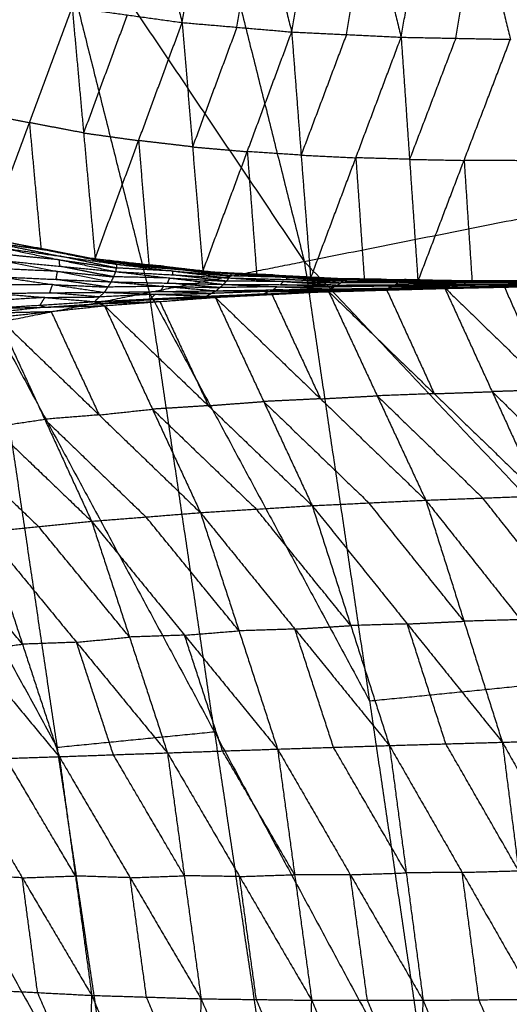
# Model space of a CAD drawing. Header units: millimetres. Extents: x -106 to 110, y -96 to 120.
# Tile 921 of 1020: x 90.42 to 95.46, y 22.5 to 32.65. Entities that reach past the tile are written whole.
import ezdxf

# ---------------------------------------------------------------- set-up
doc = ezdxf.new("R2010")
doc.units = ezdxf.units.MM
doc.header["$MEASUREMENT"] = 0
doc.layers.add('Default', color=7, linetype='Continuous', true_color=0x000000)

msp = doc.modelspace()

# ---------------------------------------------------------------- linework, layer by layer
at = {"layer": 'Default'}
for points in [[(91.124, 39.046, 9.117), (92.237, 34.604, 9.117), (93.35, 30.162, 9.117)], [(91.124, 39.046, 9.117), (95.484, 35.25, 10.567), (99.844, 31.454, 12.017)], [(88.005, 38.099, 7.944), (90.677, 34.131, 8.53), (93.35, 30.162, 9.117)], [(91.402, 35.306, 3.211), (91.746, 33.965, 3.704), (92.091, 32.625, 4.196)], [(92.091, 32.625, 4.196), (92.316, 33.92, 3.867), (92.54, 35.214, 3.538)], [(92.54, 35.214, 3.538), (92.88, 33.871, 4.054), (93.22, 32.528, 4.571)], [(93.22, 32.528, 4.571), (93.448, 33.844, 4.239), (93.676, 35.16, 3.907)], [(93.676, 35.16, 3.907), (94.012, 33.817, 4.442), (94.348, 32.474, 4.978)], [(94.348, 32.474, 4.978), (94.581, 33.805, 4.647), (94.814, 35.135, 4.316)], [(94.814, 35.135, 4.316), (95.144, 33.793, 4.866), (95.474, 32.452, 5.415)], [(90.677, 34.131, 8.53), (91.214, 31.987, 8.53), (91.751, 29.844, 8.53)], [(92.655, 32.577, 4.384), (92.768, 33.224, 4.219), (92.88, 33.871, 4.054)], [(93.784, 32.501, 4.774), (93.898, 33.159, 4.608), (94.012, 33.817, 4.442)], [(94.911, 32.463, 5.197), (95.027, 33.128, 5.031), (95.144, 33.793, 4.866)], [(90.076, 30.404, 5.191), (90.516, 31.593, 4.523), (90.957, 32.782, 3.856)], [(90.957, 32.782, 3.856), (91.075, 31.487, 4.712), (91.193, 30.191, 5.569)], [(90.957, 32.782, 3.856), (91.524, 32.704, 4.026), (92.091, 32.625, 4.196)], [(91.524, 32.704, 4.026), (91.299, 32.095, 4.369), (91.075, 31.487, 4.712)], [(91.193, 30.191, 5.569), (91.642, 31.408, 4.883), (92.091, 32.625, 4.196)], [(92.091, 32.625, 4.196), (92.198, 31.343, 5.082), (92.304, 30.06, 5.967)], [(92.091, 32.625, 4.196), (92.655, 32.577, 4.384), (93.22, 32.528, 4.571)], [(92.655, 32.577, 4.384), (92.426, 31.96, 4.733), (92.198, 31.343, 5.082)], [(92.304, 30.06, 5.967), (92.762, 31.294, 5.269), (93.22, 32.528, 4.571)], [(93.22, 32.528, 4.571), (93.317, 31.258, 5.479), (93.415, 29.988, 6.387)], [(93.22, 32.528, 4.571), (93.784, 32.501, 4.774), (94.348, 32.474, 4.978)], [(93.784, 32.501, 4.774), (93.551, 31.88, 5.127), (93.317, 31.258, 5.479)], [(93.415, 29.988, 6.387), (93.881, 31.231, 5.683), (94.348, 32.474, 4.978)], [(94.348, 32.474, 4.978), (94.435, 31.215, 5.903), (94.521, 29.957, 6.828)], [(94.348, 32.474, 4.978), (94.911, 32.463, 5.197), (95.474, 32.452, 5.415)], [(94.911, 32.463, 5.197), (94.673, 31.839, 5.55), (94.435, 31.215, 5.903)], [(94.521, 29.957, 6.828), (94.997, 31.204, 6.122), (95.474, 32.452, 5.415)], [(89.95, 31.707, 4.371), (90.233, 31.65, 4.447), (90.516, 31.593, 4.523)], [(90.516, 31.593, 4.523), (90.576, 30.945, 4.951), (90.635, 30.298, 5.38)], [(91.075, 31.487, 4.712), (90.796, 31.54, 4.618), (90.516, 31.593, 4.523)], [(91.075, 31.487, 4.712), (91.358, 31.448, 4.797), (91.642, 31.408, 4.883)], [(91.642, 31.408, 4.883), (91.695, 30.767, 5.325), (91.748, 30.126, 5.768)], [(92.198, 31.343, 5.082), (91.92, 31.376, 4.982), (91.642, 31.408, 4.883)], [(93.35, 30.162, 9.117), (96.597, 30.808, 10.567), (99.844, 31.454, 12.017)], [(92.198, 31.343, 5.082), (92.48, 31.319, 5.175), (92.762, 31.294, 5.269)], [(92.762, 31.294, 5.269), (92.811, 30.659, 5.723), (92.859, 30.024, 6.177)], [(93.317, 31.258, 5.479), (93.04, 31.276, 5.374), (92.762, 31.294, 5.269)], [(93.317, 31.258, 5.479), (93.599, 31.245, 5.581), (93.881, 31.231, 5.683)], [(93.881, 31.231, 5.683), (93.925, 30.602, 6.145), (93.968, 29.972, 6.608)], [(94.435, 31.215, 5.903), (94.158, 31.223, 5.793), (93.881, 31.231, 5.683)], [(94.435, 31.215, 5.903), (94.716, 31.21, 6.012), (94.997, 31.204, 6.122)], [(94.997, 31.204, 6.122), (95.038, 30.579, 6.592), (95.079, 29.954, 7.062)], [(95.555, 31.201, 6.355), (95.276, 31.203, 6.239), (94.997, 31.204, 6.122)], [(90.076, 30.404, 5.191), (90.635, 30.298, 5.38), (91.193, 30.191, 5.569)], [(90.076, 30.404, 5.191), (90.748, 30.269, 5.368), (91.42, 30.133, 5.545)], [(90.159, 30.353, 5.137), (90.494, 30.285, 5.225), (90.83, 30.217, 5.314)], [(90.748, 30.269, 5.368), (90.453, 30.311, 5.252), (90.159, 30.353, 5.137)], [(90.241, 30.301, 5.083), (90.824, 30.179, 5.277), (91.408, 30.057, 5.472)], [(90.241, 30.301, 5.083), (90.83, 30.217, 5.314), (91.42, 30.133, 5.545)], [(90.635, 30.298, 5.38), (90.691, 30.283, 5.374), (90.748, 30.269, 5.368)], [(90.748, 30.269, 5.368), (91.027, 30.216, 5.462), (91.306, 30.162, 5.557)], [(90.152, 29.526, 7.944), (91.751, 29.844, 8.53), (93.35, 30.162, 9.117)], [(90.824, 30.179, 5.277), (90.535, 30.207, 5.155), (90.246, 30.235, 5.033)], [(90.252, 30.169, 4.983), (90.806, 30.06, 5.211), (91.361, 29.952, 5.439)], [(90.252, 30.169, 4.983), (90.83, 30.113, 5.227), (91.408, 30.057, 5.472)], [(90.83, 30.113, 5.227), (90.827, 30.146, 5.252), (90.824, 30.179, 5.277)], [(90.824, 30.179, 5.277), (91.119, 30.137, 5.393), (91.414, 30.095, 5.508)], [(91.414, 30.095, 5.508), (91.122, 30.156, 5.411), (90.83, 30.217, 5.314)], [(91.193, 30.191, 5.569), (91.306, 30.162, 5.557), (91.42, 30.133, 5.545)], [(91.193, 30.191, 5.569), (91.748, 30.126, 5.768), (92.304, 30.06, 5.967)], [(91.193, 30.191, 5.569), (91.898, 30.113, 5.792), (92.602, 30.034, 6.015)], [(91.306, 30.162, 5.557), (91.659, 30.123, 5.668), (92.011, 30.084, 5.78)], [(91.898, 30.113, 5.792), (91.602, 30.138, 5.674), (91.306, 30.162, 5.557)], [(93.35, 30.162, 9.117), (94.022, 25.632, 9.117), (94.693, 21.103, 9.117)], [(93.35, 30.162, 9.117), (97.316, 25.957, 10.567), (101.283, 21.752, 12.017)], [(90.806, 30.06, 5.211), (90.521, 30.073, 5.087), (90.237, 30.086, 4.963)], [(90.791, 29.977, 5.191), (90.799, 30.019, 5.201), (90.806, 30.06, 5.211)], [(90.806, 30.06, 5.211), (91.095, 30.032, 5.333), (91.384, 30.004, 5.455)], [(91.384, 30.004, 5.455), (91.107, 30.058, 5.341), (90.83, 30.113, 5.227)], [(91.361, 29.952, 5.439), (91.384, 30.004, 5.455), (91.408, 30.057, 5.472)], [(91.408, 30.057, 5.472), (91.414, 30.095, 5.508), (91.42, 30.133, 5.545)], [(91.408, 30.057, 5.472), (91.963, 29.991, 5.701), (92.518, 29.926, 5.93)], [(91.408, 30.057, 5.472), (91.992, 30.024, 5.716), (92.575, 29.992, 5.96)], [(91.997, 30.063, 5.752), (91.706, 30.079, 5.63), (91.414, 30.095, 5.508)], [(91.42, 30.133, 5.545), (91.997, 30.063, 5.752), (92.575, 29.992, 5.96)], [(91.42, 30.133, 5.545), (92.011, 30.084, 5.78), (92.602, 30.034, 6.015)], [(91.748, 30.126, 5.768), (91.823, 30.119, 5.78), (91.898, 30.113, 5.792)], [(91.898, 30.113, 5.792), (92.175, 30.08, 5.891), (92.453, 30.047, 5.991)], [(91.992, 30.024, 5.716), (91.994, 30.044, 5.734), (91.997, 30.063, 5.752)], [(91.997, 30.063, 5.752), (92.293, 30.038, 5.87), (92.589, 30.013, 5.987)], [(92.589, 30.013, 5.987), (92.3, 30.049, 5.884), (92.011, 30.084, 5.78)], [(92.304, 30.06, 5.967), (92.453, 30.047, 5.991), (92.602, 30.034, 6.015)], [(92.304, 30.06, 5.967), (92.859, 30.024, 6.177), (93.415, 29.988, 6.387)], [(92.304, 30.06, 5.967), (93.045, 30.022, 6.232), (93.786, 29.984, 6.496)], [(92.453, 30.047, 5.991), (92.824, 30.028, 6.123), (93.194, 30.009, 6.256)], [(93.045, 30.022, 6.232), (92.749, 30.035, 6.111), (92.453, 30.047, 5.991)], [(90.222, 30.003, 4.944), (90.755, 29.924, 5.184), (91.289, 29.844, 5.424)], [(90.222, 30.003, 4.944), (90.791, 29.977, 5.191), (91.361, 29.952, 5.439)], [(91.325, 29.898, 5.431), (91.058, 29.938, 5.311), (90.791, 29.977, 5.191)], [(91.289, 29.844, 5.424), (91.325, 29.898, 5.431), (91.361, 29.952, 5.439)], [(91.361, 29.952, 5.439), (91.901, 29.906, 5.673), (92.441, 29.86, 5.908)], [(91.361, 29.952, 5.439), (91.94, 29.939, 5.684), (92.518, 29.926, 5.93)], [(91.963, 29.991, 5.701), (91.674, 29.998, 5.578), (91.384, 30.004, 5.455)], [(91.94, 29.939, 5.684), (91.951, 29.965, 5.693), (91.963, 29.991, 5.701)], [(91.963, 29.991, 5.701), (92.255, 29.975, 5.823), (92.547, 29.959, 5.945)], [(92.547, 29.959, 5.945), (92.269, 29.992, 5.831), (91.992, 30.024, 5.716)], [(92.518, 29.926, 5.93), (92.547, 29.959, 5.945), (92.575, 29.992, 5.96)], [(93.134, 29.956, 6.193), (92.84, 29.957, 6.069), (92.547, 29.959, 5.945)], [(92.575, 29.992, 5.96), (92.589, 30.013, 5.987), (92.602, 30.034, 6.015)], [(92.575, 29.992, 5.96), (93.134, 29.956, 6.193), (93.692, 29.919, 6.427)], [(92.575, 29.992, 5.96), (93.163, 29.977, 6.207), (93.752, 29.961, 6.454)], [(93.177, 29.998, 6.234), (92.883, 30.006, 6.111), (92.589, 30.013, 5.987)], [(92.602, 30.034, 6.015), (93.177, 29.998, 6.234), (93.752, 29.961, 6.454)], [(92.602, 30.034, 6.015), (93.194, 30.009, 6.256), (93.786, 29.984, 6.496)], [(92.859, 30.024, 6.177), (92.952, 30.023, 6.204), (93.045, 30.022, 6.232)], [(93.045, 30.022, 6.232), (93.323, 30.004, 6.337), (93.6, 29.986, 6.442)], [(93.105, 29.923, 6.179), (93.119, 29.939, 6.186), (93.134, 29.956, 6.193)], [(93.134, 29.956, 6.193), (93.428, 29.948, 6.317), (93.722, 29.94, 6.44)], [(93.163, 29.977, 6.207), (93.17, 29.987, 6.221), (93.177, 29.998, 6.234)], [(93.722, 29.94, 6.44), (93.443, 29.959, 6.324), (93.163, 29.977, 6.207)], [(93.177, 29.998, 6.234), (93.473, 29.985, 6.355), (93.769, 29.973, 6.475)], [(93.769, 29.973, 6.475), (93.481, 29.991, 6.365), (93.194, 30.009, 6.256)], [(93.415, 29.988, 6.387), (93.6, 29.986, 6.442), (93.786, 29.984, 6.496)], [(93.415, 29.988, 6.387), (93.968, 29.972, 6.608), (94.521, 29.957, 6.828)], [(93.415, 29.988, 6.387), (94.197, 29.977, 6.692), (94.98, 29.966, 6.997)], [(93.6, 29.986, 6.442), (93.992, 29.981, 6.594), (94.383, 29.975, 6.747)], [(94.197, 29.977, 6.692), (93.899, 29.982, 6.567), (93.6, 29.986, 6.442)], [(93.692, 29.919, 6.427), (93.722, 29.94, 6.44), (93.752, 29.961, 6.454)], [(93.752, 29.961, 6.454), (93.769, 29.973, 6.475), (93.786, 29.984, 6.496)], [(93.752, 29.961, 6.454), (94.318, 29.943, 6.696), (94.885, 29.925, 6.938)], [(93.752, 29.961, 6.454), (94.347, 29.957, 6.708), (94.943, 29.953, 6.963)], [(94.364, 29.969, 6.73), (94.067, 29.971, 6.602), (93.769, 29.973, 6.475)], [(93.786, 29.984, 6.496), (94.364, 29.969, 6.73), (94.943, 29.953, 6.963)], [(93.786, 29.984, 6.496), (94.383, 29.975, 6.747), (94.98, 29.966, 6.997)], [(93.968, 29.972, 6.608), (94.082, 29.975, 6.65), (94.197, 29.977, 6.692)], [(94.197, 29.977, 6.692), (94.474, 29.969, 6.803), (94.75, 29.961, 6.913)], [(94.347, 29.957, 6.708), (94.356, 29.963, 6.719), (94.364, 29.969, 6.73)], [(94.914, 29.939, 6.95), (94.631, 29.948, 6.829), (94.347, 29.957, 6.708)], [(94.364, 29.969, 6.73), (94.663, 29.964, 6.855), (94.961, 29.96, 6.98)], [(94.961, 29.96, 6.98), (94.672, 29.968, 6.863), (94.383, 29.975, 6.747)], [(94.521, 29.957, 6.828), (94.75, 29.961, 6.913), (94.98, 29.966, 6.997)], [(94.521, 29.957, 6.828), (95.079, 29.954, 7.062), (95.636, 29.951, 7.295)], [(95.079, 29.954, 7.062), (94.914, 29.958, 6.987), (94.75, 29.961, 6.913)], [(94.885, 29.925, 6.938), (94.914, 29.939, 6.95), (94.943, 29.953, 6.963)], [(95.522, 29.946, 7.217), (95.218, 29.942, 7.084), (94.914, 29.939, 6.95)], [(94.943, 29.953, 6.963), (94.961, 29.96, 6.98), (94.98, 29.966, 6.997)], [(94.943, 29.953, 6.963), (95.548, 29.957, 7.228), (96.152, 29.96, 7.494)], [(94.943, 29.953, 6.963), (95.522, 29.946, 7.217), (96.101, 29.938, 7.471)], [(95.566, 29.963, 7.246), (95.264, 29.961, 7.113), (94.961, 29.96, 6.98)], [(94.98, 29.966, 6.997), (95.583, 29.967, 7.26), (96.186, 29.968, 7.522)], [(94.98, 29.966, 6.997), (95.308, 29.959, 7.146), (95.636, 29.951, 7.295)], [(94.98, 29.966, 6.997), (95.566, 29.963, 7.246), (96.152, 29.96, 7.494)], [(95.308, 29.959, 7.146), (95.193, 29.956, 7.104), (95.079, 29.954, 7.062)], [(95.911, 29.96, 7.409), (95.609, 29.959, 7.278), (95.308, 29.959, 7.146)], [(90.162, 29.834, 4.94), (90.726, 29.839, 5.182), (91.289, 29.844, 5.424)], [(90.755, 29.924, 5.184), (90.474, 29.921, 5.063), (90.192, 29.919, 4.942)], [(90.726, 29.839, 5.182), (90.74, 29.881, 5.183), (90.755, 29.924, 5.184)], [(90.755, 29.924, 5.184), (91.04, 29.911, 5.308), (91.325, 29.898, 5.431)], [(91.187, 29.748, 5.441), (91.238, 29.796, 5.433), (91.289, 29.844, 5.424)], [(91.289, 29.844, 5.424), (91.865, 29.852, 5.666), (92.441, 29.86, 5.908)], [(91.289, 29.844, 5.424), (91.813, 29.824, 5.664), (92.338, 29.804, 5.905)], [(91.901, 29.906, 5.673), (91.613, 29.902, 5.552), (91.325, 29.898, 5.431)], [(91.751, 29.844, 8.53), (92.886, 27.738, 8.824), (94.022, 25.632, 9.117)], [(92.423, 25.314, 8.53), (92.087, 27.579, 8.53), (91.751, 29.844, 8.53)], [(91.865, 29.852, 5.666), (91.883, 29.879, 5.67), (91.901, 29.906, 5.673)], [(92.389, 29.832, 5.907), (92.127, 29.842, 5.786), (91.865, 29.852, 5.666)], [(91.901, 29.906, 5.673), (92.19, 29.899, 5.796), (92.479, 29.893, 5.919)], [(92.479, 29.893, 5.919), (92.209, 29.916, 5.802), (91.94, 29.939, 5.684)], [(92.338, 29.804, 5.905), (92.389, 29.832, 5.907), (92.441, 29.86, 5.908)], [(92.338, 29.804, 5.905), (92.969, 29.829, 6.177), (93.6, 29.853, 6.45)], [(92.338, 29.804, 5.905), (92.927, 29.826, 6.145), (93.517, 29.848, 6.385)], [(92.979, 29.854, 6.147), (92.684, 29.843, 6.027), (92.389, 29.832, 5.907)], [(92.432, 29.792, 5.995), (93.016, 29.822, 6.222), (93.6, 29.853, 6.45)], [(92.441, 29.86, 5.908), (92.479, 29.893, 5.919), (92.518, 29.926, 5.93)], [(92.441, 29.86, 5.908), (93.028, 29.869, 6.155), (93.615, 29.878, 6.401)], [(92.441, 29.86, 5.908), (92.979, 29.854, 6.147), (93.517, 29.848, 6.385)], [(93.067, 29.902, 6.166), (92.773, 29.897, 6.043), (92.479, 29.893, 5.919)], [(92.518, 29.926, 5.93), (93.067, 29.902, 6.166), (93.615, 29.878, 6.401)], [(92.518, 29.926, 5.93), (93.105, 29.923, 6.179), (93.692, 29.919, 6.427)], [(92.927, 29.826, 6.145), (92.953, 29.84, 6.146), (92.979, 29.854, 6.147)], [(92.969, 29.829, 6.177), (93.263, 29.839, 6.297), (93.558, 29.85, 6.417)], [(92.979, 29.854, 6.147), (93.272, 29.858, 6.27), (93.566, 29.863, 6.393)], [(93.028, 29.869, 6.155), (93.047, 29.885, 6.16), (93.067, 29.902, 6.166)], [(93.566, 29.863, 6.393), (93.297, 29.866, 6.274), (93.028, 29.869, 6.155)], [(93.067, 29.902, 6.166), (93.36, 29.9, 6.29), (93.653, 29.899, 6.414)], [(93.653, 29.899, 6.414), (93.379, 29.911, 6.296), (93.105, 29.923, 6.179)], [(93.517, 29.848, 6.385), (94.156, 29.871, 6.661), (94.794, 29.895, 6.936)], [(93.517, 29.848, 6.385), (94.12, 29.865, 6.637), (94.723, 29.882, 6.889)], [(93.517, 29.848, 6.385), (93.566, 29.863, 6.393), (93.615, 29.878, 6.401)], [(93.517, 29.848, 6.385), (93.558, 29.85, 6.417), (93.6, 29.853, 6.45)], [(93.558, 29.85, 6.417), (93.878, 29.862, 6.555), (94.197, 29.874, 6.693)], [(94.156, 29.871, 6.661), (93.857, 29.861, 6.539), (93.558, 29.85, 6.417)], [(94.169, 29.88, 6.645), (93.867, 29.871, 6.519), (93.566, 29.863, 6.393)], [(93.6, 29.853, 6.45), (94.197, 29.874, 6.693), (94.794, 29.895, 6.936)], [(93.6, 29.853, 6.45), (94.101, 28.777, 5.538), (94.602, 27.701, 4.627)], [(93.6, 29.853, 6.45), (94.689, 28.799, 5.768), (95.779, 27.745, 5.086)], [(93.615, 29.878, 6.401), (93.653, 29.899, 6.414), (93.692, 29.919, 6.427)], [(93.615, 29.878, 6.401), (94.214, 29.888, 6.656), (94.813, 29.898, 6.911)], [(93.615, 29.878, 6.401), (94.169, 29.88, 6.645), (94.723, 29.882, 6.889)], [(94.252, 29.908, 6.669), (93.953, 29.904, 6.542), (93.653, 29.899, 6.414)], [(93.692, 29.919, 6.427), (94.288, 29.922, 6.682), (94.885, 29.925, 6.938)], [(93.692, 29.919, 6.427), (94.252, 29.908, 6.669), (94.813, 29.898, 6.911)], [(94.318, 29.943, 6.696), (94.02, 29.942, 6.568), (93.722, 29.94, 6.44)], [(94.12, 29.865, 6.637), (94.144, 29.872, 6.641), (94.169, 29.88, 6.645)], [(94.12, 29.865, 6.637), (94.138, 29.868, 6.649), (94.156, 29.871, 6.661)], [(94.156, 29.871, 6.661), (94.457, 29.88, 6.786), (94.758, 29.888, 6.912)], [(94.169, 29.88, 6.645), (94.468, 29.885, 6.772), (94.768, 29.89, 6.9)], [(94.197, 29.874, 6.693), (94.443, 29.336, 6.23), (94.689, 28.799, 5.768)], [(94.214, 29.888, 6.656), (94.233, 29.898, 6.662), (94.252, 29.908, 6.669)], [(94.768, 29.89, 6.9), (94.491, 29.889, 6.778), (94.214, 29.888, 6.656)], [(94.252, 29.908, 6.669), (94.55, 29.91, 6.797), (94.849, 29.911, 6.924)], [(94.288, 29.922, 6.682), (94.303, 29.932, 6.689), (94.318, 29.943, 6.696)], [(94.849, 29.911, 6.924), (94.569, 29.917, 6.803), (94.288, 29.922, 6.682)], [(94.318, 29.943, 6.696), (94.616, 29.941, 6.823), (94.914, 29.939, 6.95)], [(94.723, 29.882, 6.889), (95.372, 29.903, 7.175), (96.022, 29.924, 7.461)], [(94.723, 29.882, 6.889), (95.339, 29.896, 7.155), (95.956, 29.91, 7.421)], [(94.723, 29.882, 6.889), (94.768, 29.89, 6.9), (94.813, 29.898, 6.911)], [(94.723, 29.882, 6.889), (94.758, 29.888, 6.912), (94.794, 29.895, 6.936)], [(94.758, 29.888, 6.912), (95.083, 29.899, 7.055), (95.408, 29.909, 7.198)], [(95.372, 29.903, 7.175), (95.065, 29.895, 7.044), (94.758, 29.888, 6.912)], [(95.384, 29.904, 7.166), (95.076, 29.897, 7.033), (94.768, 29.89, 6.9)], [(94.794, 29.895, 6.936), (95.408, 29.909, 7.198), (96.022, 29.924, 7.461)], [(94.794, 29.895, 6.936), (95.286, 28.82, 6.011), (95.779, 27.745, 5.086)], [(94.794, 29.895, 6.936), (95.881, 28.838, 6.258), (96.967, 27.781, 5.58)], [(94.813, 29.898, 6.911), (94.849, 29.911, 6.924), (94.885, 29.925, 6.938)], [(94.813, 29.898, 6.911), (95.424, 29.909, 7.178), (96.036, 29.919, 7.445)], [(94.813, 29.898, 6.911), (95.384, 29.904, 7.166), (95.956, 29.91, 7.421)], [(95.46, 29.922, 7.192), (95.155, 29.917, 7.058), (94.849, 29.911, 6.924)], [(94.885, 29.925, 6.938), (95.493, 29.932, 7.205), (96.101, 29.938, 7.471)], [(94.885, 29.925, 6.938), (95.46, 29.922, 7.192), (96.036, 29.919, 7.445)], [(95.339, 29.896, 7.155), (95.362, 29.9, 7.161), (95.384, 29.904, 7.166)], [(95.339, 29.896, 7.155), (95.356, 29.899, 7.165), (95.372, 29.903, 7.175)], [(95.372, 29.903, 7.175), (95.681, 29.91, 7.308), (95.989, 29.917, 7.441)], [(95.384, 29.904, 7.166), (95.69, 29.909, 7.3), (95.996, 29.914, 7.433)], [(95.408, 29.909, 7.198), (95.645, 29.374, 6.728), (95.881, 28.838, 6.258)], [(95.424, 29.909, 7.178), (95.442, 29.915, 7.185), (95.46, 29.922, 7.192)], [(95.996, 29.914, 7.433), (95.71, 29.911, 7.306), (95.424, 29.909, 7.178)], [(95.46, 29.922, 7.192), (95.764, 29.925, 7.325), (96.068, 29.929, 7.458)], [(90.067, 29.676, 4.989), (90.627, 29.712, 5.215), (91.187, 29.748, 5.441)], [(90.675, 29.791, 5.191), (90.395, 29.773, 5.078), (90.115, 29.755, 4.965)], [(90.162, 29.834, 4.94), (90.675, 29.791, 5.191), (91.187, 29.748, 5.441)], [(90.627, 29.712, 5.215), (90.651, 29.752, 5.203), (90.675, 29.791, 5.191)], [(90.675, 29.791, 5.191), (90.956, 29.794, 5.312), (91.238, 29.796, 5.433)], [(91.238, 29.796, 5.433), (90.982, 29.818, 5.307), (90.726, 29.839, 5.182)], [(91.187, 29.748, 5.441), (91.762, 29.776, 5.673), (92.338, 29.804, 5.905)], [(91.187, 29.748, 5.441), (91.809, 29.77, 5.718), (92.432, 29.792, 5.995)], [(91.187, 29.748, 5.441), (91.239, 29.727, 5.505), (91.29, 29.706, 5.569)], [(91.813, 29.824, 5.664), (91.526, 29.81, 5.549), (91.238, 29.796, 5.433)], [(91.809, 29.77, 5.718), (91.524, 29.748, 5.612), (91.239, 29.727, 5.505)], [(91.239, 29.727, 5.505), (91.55, 29.738, 5.643), (91.861, 29.749, 5.782)], [(91.29, 29.706, 5.569), (91.861, 29.749, 5.782), (92.432, 29.792, 5.995)], [(91.762, 29.776, 5.673), (91.788, 29.8, 5.669), (91.813, 29.824, 5.664)], [(91.762, 29.776, 5.673), (91.786, 29.773, 5.696), (91.809, 29.77, 5.718)], [(91.809, 29.77, 5.718), (92.097, 29.784, 5.834), (92.385, 29.798, 5.95)], [(91.813, 29.824, 5.664), (92.101, 29.828, 5.786), (92.389, 29.832, 5.907)], [(91.861, 29.749, 5.782), (92.111, 29.212, 5.332), (92.361, 28.675, 4.883)], [(92.338, 29.804, 5.905), (92.385, 29.798, 5.95), (92.432, 29.792, 5.995)], [(92.969, 29.829, 6.177), (92.677, 29.813, 6.064), (92.385, 29.798, 5.95)], [(92.385, 29.798, 5.95), (92.7, 29.81, 6.086), (93.016, 29.822, 6.222)], [(92.432, 29.792, 5.995), (92.931, 28.718, 5.096), (93.431, 27.645, 4.198)], [(92.432, 29.792, 5.995), (93.517, 28.746, 5.311), (94.602, 27.701, 4.627)], [(92.927, 29.826, 6.145), (92.948, 29.827, 6.161), (92.969, 29.829, 6.177)], [(93.016, 29.822, 6.222), (93.266, 29.284, 5.767), (93.517, 28.746, 5.311)], [(90.067, 29.676, 4.989), (90.679, 29.691, 5.279), (91.29, 29.706, 5.569)], [(90.679, 29.691, 5.279), (90.404, 29.661, 5.18), (90.129, 29.632, 5.081)], [(90.129, 29.632, 5.081), (90.434, 29.639, 5.226), (90.74, 29.646, 5.37)], [(90.19, 29.587, 5.172), (90.74, 29.646, 5.37), (91.29, 29.706, 5.569)], [(90.627, 29.712, 5.215), (90.653, 29.702, 5.247), (90.679, 29.691, 5.279)], [(90.679, 29.691, 5.279), (90.959, 29.709, 5.392), (91.239, 29.727, 5.505)], [(90.74, 29.646, 5.37), (90.987, 29.113, 4.93), (91.235, 28.58, 4.489)], [(91.29, 29.706, 5.569), (91.785, 28.639, 4.687), (92.279, 27.573, 3.805)], [(91.29, 29.706, 5.569), (92.361, 28.675, 4.883), (93.431, 27.645, 4.198)], [(90.19, 29.587, 5.172), (90.674, 28.535, 4.312), (91.157, 27.484, 3.451)], [(90.19, 29.587, 5.172), (91.235, 28.58, 4.489), (92.279, 27.573, 3.805)], [(90.152, 29.526, 7.944), (90.801, 25.154, 7.944), (91.449, 20.783, 7.944)], [(90.152, 29.526, 7.944), (92.423, 25.314, 8.53), (94.693, 21.103, 9.117)], [(89.127, 29.431, 4.802), (90.142, 28.457, 4.127), (91.157, 27.484, 3.451)], [(88.58, 29.213, 7.449), (89.69, 27.184, 7.697), (90.801, 25.154, 7.944)], [(87.009, 28.901, 6.953), (89.229, 24.842, 7.449), (91.449, 20.783, 7.944)], [(95.881, 28.838, 6.258), (95.584, 28.829, 6.134), (95.286, 28.82, 6.011)], [(93.517, 28.746, 5.311), (93.224, 28.732, 5.204), (92.931, 28.718, 5.096)], [(93.517, 28.746, 5.311), (93.809, 28.762, 5.424), (94.101, 28.777, 5.538)], [(94.689, 28.799, 5.768), (94.395, 28.788, 5.653), (94.101, 28.777, 5.538)], [(94.101, 28.777, 5.538), (94.646, 28.25, 5.197), (95.19, 27.723, 4.856)], [(94.689, 28.799, 5.768), (94.988, 28.809, 5.889), (95.286, 28.82, 6.011)], [(95.286, 28.82, 6.011), (95.83, 28.291, 5.672), (96.373, 27.763, 5.333)], [(91.235, 28.58, 4.489), (91.51, 28.61, 4.588), (91.785, 28.639, 4.687)], [(92.361, 28.675, 4.883), (92.073, 28.657, 4.785), (91.785, 28.639, 4.687)], [(91.785, 28.639, 4.687), (92.32, 28.124, 4.344), (92.855, 27.609, 4.001)], [(92.361, 28.675, 4.883), (92.646, 28.697, 4.99), (92.931, 28.718, 5.096)], [(92.931, 28.718, 5.096), (93.474, 28.195, 4.754), (94.016, 27.673, 4.412)], [(90.142, 28.457, 4.127), (90.408, 28.496, 4.219), (90.674, 28.535, 4.312)], [(91.235, 28.58, 4.489), (90.954, 28.558, 4.4), (90.674, 28.535, 4.312)], [(90.674, 28.535, 4.312), (91.196, 28.032, 3.97), (91.718, 27.528, 3.628)], [(89.596, 28.403, 3.969), (90.104, 27.916, 3.631), (90.611, 27.429, 3.293)], [(94.602, 27.701, 4.627), (95.19, 27.723, 4.856), (95.779, 27.745, 5.086)], [(96.167, 26.491, 4.607), (95.679, 27.107, 4.731), (95.19, 27.723, 4.856)], [(92.279, 27.573, 3.805), (92.855, 27.609, 4.001), (93.431, 27.645, 4.198)], [(93.431, 27.645, 4.198), (94.016, 27.673, 4.412), (94.602, 27.701, 4.627)], [(93.431, 27.645, 4.198), (93.829, 26.408, 3.728), (94.227, 25.172, 3.258)], [(93.431, 27.645, 4.198), (94.411, 26.425, 3.937), (95.391, 25.206, 3.676)], [(94.996, 26.453, 4.151), (94.506, 27.063, 4.282), (94.016, 27.673, 4.412)], [(94.602, 27.701, 4.627), (94.996, 26.453, 4.151), (95.391, 25.206, 3.676)], [(94.602, 27.701, 4.627), (95.579, 26.469, 4.377), (96.555, 25.238, 4.127)], [(91.157, 27.484, 3.451), (91.718, 27.528, 3.628), (92.279, 27.573, 3.805)], [(92.677, 26.354, 3.342), (92.197, 26.941, 3.485), (91.718, 27.528, 3.628)], [(92.279, 27.573, 3.805), (92.677, 26.354, 3.342), (93.074, 25.135, 2.879)], [(92.279, 27.573, 3.805), (93.253, 26.372, 3.532), (94.227, 25.172, 3.258)], [(93.829, 26.408, 3.728), (93.342, 27.009, 3.865), (92.855, 27.609, 4.001)], [(90.066, 27.375, 3.136), (90.611, 27.429, 3.293), (91.157, 27.484, 3.451)], [(91.548, 26.29, 2.997), (91.08, 26.86, 3.145), (90.611, 27.429, 3.293)], [(91.157, 27.484, 3.451), (91.548, 26.29, 2.997), (91.939, 25.096, 2.543)], [(91.157, 27.484, 3.451), (92.116, 26.309, 3.165), (93.074, 25.135, 2.879)], [(90.445, 26.216, 2.693), (89.989, 26.764, 2.845), (89.534, 27.312, 2.997)], [(90.066, 27.375, 3.136), (90.445, 26.216, 2.693), (90.824, 25.057, 2.251)], [(90.066, 27.375, 3.136), (91.002, 26.236, 2.839), (91.939, 25.096, 2.543)], [(89.002, 27.249, 2.858), (89.913, 26.153, 2.554), (90.824, 25.057, 2.251)], [(93.253, 26.372, 3.532), (93.541, 26.39, 3.63), (93.829, 26.408, 3.728)], [(94.411, 26.425, 3.937), (94.12, 26.417, 3.833), (93.829, 26.408, 3.728)], [(94.411, 26.425, 3.937), (94.704, 26.439, 4.044), (94.996, 26.453, 4.151)], [(94.809, 25.189, 3.467), (94.61, 25.807, 3.702), (94.411, 26.425, 3.937)], [(95.579, 26.469, 4.377), (95.288, 26.461, 4.264), (94.996, 26.453, 4.151)], [(91.002, 26.236, 2.839), (91.275, 26.263, 2.918), (91.548, 26.29, 2.997)], [(92.116, 26.309, 3.165), (91.832, 26.3, 3.081), (91.548, 26.29, 2.997)], [(92.116, 26.309, 3.165), (92.396, 26.332, 3.253), (92.677, 26.354, 3.342)], [(92.507, 25.116, 2.711), (92.311, 25.712, 2.938), (92.116, 26.309, 3.165)], [(93.253, 26.372, 3.532), (92.965, 26.363, 3.437), (92.677, 26.354, 3.342)], [(93.651, 25.153, 3.069), (93.452, 25.763, 3.3), (93.253, 26.372, 3.532)], [(89.913, 26.153, 2.554), (90.179, 26.185, 2.624), (90.445, 26.216, 2.693)], [(91.002, 26.236, 2.839), (90.724, 26.226, 2.766), (90.445, 26.216, 2.693)], [(91.382, 25.077, 2.397), (91.192, 25.656, 2.618), (91.002, 26.236, 2.839)], [(94.022, 25.632, 9.117), (95.669, 25.795, 9.842), (97.316, 25.957, 10.567)], [(90.801, 25.154, 7.944), (91.612, 25.234, 8.237), (92.423, 25.314, 8.53)], [(92.423, 25.314, 8.53), (92.747, 23.129, 8.53), (93.071, 20.943, 8.53)], [(94.227, 25.172, 3.258), (94.809, 25.189, 3.467), (95.391, 25.206, 3.676)], [(95.559, 23.881, 3.54), (95.184, 24.535, 3.504), (94.809, 25.189, 3.467)], [(95.391, 25.206, 3.676), (95.973, 25.222, 3.902), (96.555, 25.238, 4.127)], [(95.391, 25.206, 3.676), (95.559, 23.881, 3.54), (95.726, 22.556, 3.404)], [(95.391, 25.206, 3.676), (96.133, 23.89, 3.763), (96.874, 22.573, 3.85)], [(90.824, 25.057, 2.251), (91.382, 25.077, 2.397), (91.939, 25.096, 2.543)], [(92.113, 23.829, 2.413), (91.747, 24.453, 2.405), (91.382, 25.077, 2.397)], [(91.939, 25.096, 2.543), (92.507, 25.116, 2.711), (93.074, 25.135, 2.879)], [(91.939, 25.096, 2.543), (92.113, 23.829, 2.413), (92.286, 22.561, 2.283)], [(91.939, 25.096, 2.543), (92.683, 23.821, 2.579), (93.426, 22.546, 2.615)], [(93.25, 23.84, 2.747), (92.878, 24.478, 2.729), (92.507, 25.116, 2.711)], [(93.074, 25.135, 2.879), (93.651, 25.153, 3.069), (94.227, 25.172, 3.258)], [(93.074, 25.135, 2.879), (93.25, 23.84, 2.747), (93.426, 22.546, 2.615)], [(93.074, 25.135, 2.879), (93.824, 23.84, 2.935), (94.574, 22.546, 2.991)], [(94.401, 23.859, 3.125), (94.026, 24.506, 3.097), (93.651, 25.153, 3.069)], [(94.227, 25.172, 3.258), (94.401, 23.859, 3.125), (94.574, 22.546, 2.991)], [(94.227, 25.172, 3.258), (94.977, 23.864, 3.331), (95.726, 22.556, 3.404)], [(89.727, 25.02, 2.003), (90.275, 25.039, 2.127), (90.824, 25.057, 2.251)], [(89.727, 25.02, 2.003), (90.443, 23.808, 1.999), (91.159, 22.596, 1.995)], [(90.991, 23.827, 2.123), (90.633, 24.433, 2.125), (90.275, 25.039, 2.127)], [(90.824, 25.057, 2.251), (90.991, 23.827, 2.123), (91.159, 22.596, 1.995)], [(90.824, 25.057, 2.251), (91.555, 23.809, 2.267), (92.286, 22.561, 2.283)], [(93.824, 23.84, 2.935), (94.113, 23.849, 3.03), (94.401, 23.859, 3.125)], [(94.977, 23.864, 3.331), (94.689, 23.861, 3.228), (94.401, 23.859, 3.125)], [(94.977, 23.864, 3.331), (95.268, 23.872, 3.436), (95.559, 23.881, 3.54)], [(95.15, 22.551, 3.197), (95.063, 23.207, 3.264), (94.977, 23.864, 3.331)], [(90.443, 23.808, 1.999), (90.164, 23.823, 1.938), (89.885, 23.837, 1.878)], [(90.443, 23.808, 1.999), (90.717, 23.818, 2.061), (90.991, 23.827, 2.123)], [(90.601, 22.625, 1.874), (90.522, 23.217, 1.936), (90.443, 23.808, 1.999)], [(91.555, 23.809, 2.267), (91.273, 23.818, 2.195), (90.991, 23.827, 2.123)], [(91.555, 23.809, 2.267), (91.834, 23.819, 2.34), (92.113, 23.829, 2.413)], [(91.723, 22.579, 2.139), (91.639, 23.194, 2.203), (91.555, 23.809, 2.267)], [(92.683, 23.821, 2.579), (92.398, 23.825, 2.496), (92.113, 23.829, 2.413)], [(92.683, 23.821, 2.579), (92.966, 23.831, 2.663), (93.25, 23.84, 2.747)], [(92.856, 22.553, 2.449), (92.769, 23.187, 2.514), (92.683, 23.821, 2.579)], [(93.824, 23.84, 2.935), (93.537, 23.84, 2.841), (93.25, 23.84, 2.747)], [(94, 22.546, 2.803), (93.912, 23.193, 2.869), (93.824, 23.84, 2.935)], [(90.043, 22.654, 1.753), (90.587, 21.381, 1.983), (91.131, 20.108, 2.214)], [(90.043, 22.654, 1.753), (90.601, 22.625, 1.874), (91.159, 22.596, 1.995)], [(91.145, 21.352, 2.104), (90.873, 21.989, 1.989), (90.601, 22.625, 1.874)], [(91.131, 20.108, 2.214), (91.145, 21.352, 2.104), (91.159, 22.596, 1.995)], [(91.159, 22.596, 1.995), (91.712, 21.298, 2.252), (92.265, 20, 2.508)], [(91.159, 22.596, 1.995), (91.723, 22.579, 2.139), (92.286, 22.561, 2.283)], [(92.276, 21.28, 2.395), (91.999, 21.929, 2.267), (91.723, 22.579, 2.139)], [(92.265, 20, 2.508), (92.276, 21.28, 2.395), (92.286, 22.561, 2.283)], [(92.286, 22.561, 2.283), (92.846, 21.247, 2.564), (93.406, 19.933, 2.844)], [(92.286, 22.561, 2.283), (92.856, 22.553, 2.449), (93.426, 22.546, 2.615)], [(93.416, 21.239, 2.73), (93.136, 21.896, 2.589), (92.856, 22.553, 2.449)], [(93.406, 19.933, 2.844), (93.416, 21.239, 2.73), (93.426, 22.546, 2.615)], [(93.426, 22.546, 2.615), (93.988, 21.222, 2.917), (94.55, 19.898, 3.219)], [(93.426, 22.546, 2.615), (94, 22.546, 2.803), (94.574, 22.546, 2.991)], [(94.562, 21.222, 3.105), (94.281, 21.884, 2.954), (94, 22.546, 2.803)], [(94.55, 19.898, 3.219), (94.562, 21.222, 3.105), (94.574, 22.546, 2.991)], [(94.574, 22.546, 2.991), (95.15, 22.551, 3.197), (95.726, 22.556, 3.404)], [(94.574, 22.546, 2.991), (95.133, 21.216, 3.31), (95.692, 19.886, 3.628)], [(95.709, 21.221, 3.516), (95.43, 21.886, 3.357), (95.15, 22.551, 3.197)]]:
    msp.add_open_spline(points, degree=2, dxfattribs=at)

doc.saveas('drawing.dxf')
